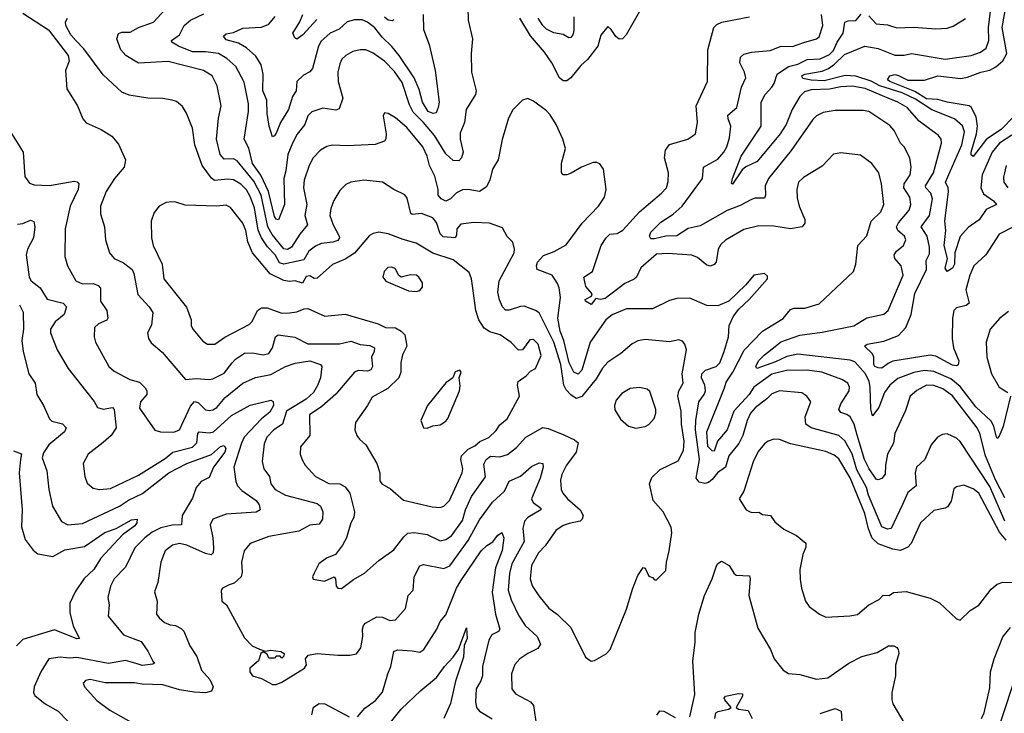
# Model space of a CAD drawing. Extents: x 1443846 to 1577407, y 839182 to 927291.
# Tile 333 of 535: x 1519158 to 1524442, y 875723 to 879447. Entities that reach past the tile are written whole.
import ezdxf

# ---------------------------------------------------------------- set-up
doc = ezdxf.new("R2010")
doc.units = 0

msp = doc.modelspace()

# ---------------------------------------------------------------- linework, layer by layer
at = {"layer": '0CON20XD'}
for points in [[(1524495, 878929.6), (1524425, 878856.9), (1524346.2, 878805), (1524275, 878712.8), (1524265, 878721.4), (1524264.9, 878735), (1524293.9, 878835), (1524297.8, 878875), (1524290.8, 878925), (1524265, 878977.3), (1524254.2, 878985), (1524135, 879003.9), (1524085, 879018.2), (1524025, 879022.9), (1523962.1, 879062.1), (1523828.9, 879115), (1523815.8, 879125), (1523828, 879145), (1523855, 879152.1), (1523875, 879148.2), (1523925, 879123.2), (1524015, 879122.8), (1524084.8, 879145.2), (1524208.7, 879131.3), (1524245, 879137.9), (1524317.1, 879165), (1524365, 879176.6), (1524396.5, 879193.5), (1524435, 879226), (1524456.3, 879265), (1524430.4, 879405), (1524455.2, 879545)], [(1519175, 879481.4), (1519312.6, 879392.6), (1519417.1, 879255), (1519423.8, 879225), (1519402.9, 879175), (1519411.1, 879075), (1519467.5, 878985), (1519496.7, 878915), (1519515, 878893.3), (1519595, 878857.5), (1519651.5, 878821.5), (1519688.3, 878778.3), (1519725.7, 878694.3), (1519718.1, 878655), (1519667.1, 878595), (1519622.2, 878525), (1519591.9, 878445), (1519590.6, 878405), (1519613.5, 878335), (1519617.8, 878265), (1519639.4, 878195), (1519665, 878165.6), (1519715, 878142.1), (1519760.4, 878105), (1519770.4, 878085), (1519791.2, 877971.2), (1519853.1, 877905), (1519872.2, 877875), (1519865, 877807.5), (1519844.3, 877765), (1519848, 877735), (1519862.4, 877712.4), (1519921.5, 877661.5), (1520046.7, 877515), (1520105, 877520.8), (1520175, 877514.4), (1520195, 877518.5), (1520255, 877549.6), (1520297.9, 877605), (1520315.6, 877625), (1520365, 877656.6), (1520407.8, 877657.8), (1520465, 877647.1), (1520494.4, 877655), (1520514.7, 877685), (1520531.1, 877745), (1520545, 877755.4), (1520635, 877742.4), (1520705, 877706.3), (1520873.7, 877706.3), (1520935, 877721.8), (1520985, 877702.6), (1521037.6, 877697.6), (1521061.4, 877685), (1521060.5, 877665), (1521046.2, 877635), (1521051.2, 877585), (1521042.5, 877567.5), (1521025, 877559.2), (1520975, 877563.5), (1520953.8, 877555), (1520855, 877436.2), (1520778.8, 877371.2), (1520712.7, 877325), (1520715.4, 877214.6), (1520664.3, 877154.3), (1520662.2, 877115), (1520674.5, 877084.5), (1520690.6, 877055), (1520745.4, 876995.4), (1520817.1, 876957.1), (1520875, 876956), (1520905, 876939.1), (1520929.1, 876905), (1520953.8, 876805), (1520951.5, 876775), (1520935.6, 876745), (1520912.2, 876665), (1520890, 876625), (1520852, 876575), (1520805, 876556), (1520764, 876525), (1520737.5, 876475), (1520730, 876455), (1520733, 876443), (1520793, 876433), (1520845, 876456.7), (1520852, 876445), (1520856, 876405), (1520865.7, 876395.7), (1520885, 876392.9), (1520949.1, 876440.9), (1521008, 876475), (1521085, 876544.2), (1521165, 876600), (1521218.7, 876671.3), (1521240.2, 876689.8), (1521275, 876693.4), (1521345, 876683.3), (1521415, 876649.6), (1521445, 876655.4), (1521475, 876676.1), (1521535, 876759.1), (1521549.8, 876815), (1521583.1, 876886.9), (1521657.7, 876992.3), (1521649.4, 877060.6), (1521662.1, 877085), (1521685, 877103.8), (1521735, 877100), (1521776.6, 877113.4), (1521825, 877149.5), (1521875, 877205.5), (1521965, 877257.5), (1521995, 877253.1), (1522077.7, 877217.7), (1522135, 877191.9), (1522154.5, 877174.5), (1522145.2, 877124.8), (1522092.5, 877055), (1522067.3, 877005), (1522060, 876975), (1522063.3, 876925), (1522073.1, 876905), (1522098.1, 876875), (1522166.7, 876815), (1522181.1, 876785), (1522176.7, 876765), (1522165, 876754.5), (1522107.7, 876742.3), (1522075, 876731.1), (1522035, 876704.3), (1521977.3, 876622.7), (1521942.1, 876585), (1521905, 876516.2), (1521897.3, 876445), (1521908, 876408), (1521943.2, 876353.2), (1521998.3, 876288.3), (1522045, 876252.9), (1522115, 876183.8), (1522193.9, 876023.9), (1522225, 876002.5), (1522243.3, 876006.7), (1522305, 876042.5), (1522326.7, 876065), (1522415, 876282.5), (1522448, 876395), (1522475, 876462.5), (1522503.9, 876506.1), (1522515, 876502.5), (1522535, 876460), (1522555, 876452.5), (1522565, 876440), (1522575, 876440), (1522625, 876490), (1522628.8, 876535), (1522644.2, 876595.8), (1522657.9, 876692.1), (1522655, 876722.5), (1522611.2, 876805), (1522558, 876865), (1522538.1, 876955), (1522550.9, 876989.1), (1522595, 877031.5), (1522691.2, 877078.8), (1522721.2, 877135), (1522723.4, 877185), (1522709.4, 877275), (1522707.8, 877345), (1522689.8, 877425), (1522694.8, 877455.2), (1522718.2, 877495), (1522713.6, 877545), (1522736, 877675), (1522726.9, 877705), (1522715, 877720.8), (1522695, 877728.1), (1522645, 877718.1), (1522515, 877730), (1522475, 877723.1), (1522445, 877706.9), (1522385, 877654.5), (1522315, 877608.8), (1522286.2, 877576.2), (1522252, 877518), (1522175, 877423.5), (1522145, 877413.3), (1522115, 877432.7), (1522090.5, 877460.5), (1522079, 877485), (1522061.7, 877595), (1522024, 877715), (1521945, 877873.5), (1521926.6, 877886.6), (1521865, 877908.5), (1521845, 877907.5), (1521785, 877886.7), (1521765, 877886.9), (1521748.5, 877905), (1521732.3, 877942.3), (1521724.7, 877984.7), (1521731.9, 878045), (1521810.8, 878195), (1521814, 878215), (1521805, 878252.5), (1521773.4, 878283.4), (1521749.5, 878329.5), (1521680, 878355), (1521595, 878358.5), (1521525, 878349.1), (1521503.2, 878325), (1521501.5, 878288.5), (1521495, 878276.7), (1521430.6, 878280.6), (1521415, 878298.1), (1521395, 878358.9), (1521375, 878383.8), (1521315, 878406.1), (1521265, 878401.1), (1521256.4, 878406.4), (1521238, 878488), (1521225, 878507.1), (1521165, 878535.5), (1521105, 878574.4), (1521004.5, 878585.5), (1520935, 878575.6), (1520908.3, 878561.7), (1520875, 878530), (1520843.8, 878476.2), (1520827.4, 878432.6), (1520822.7, 878395), (1520840.8, 878345), (1520872.7, 878285), (1520873.8, 878275), (1520865, 878262.1), (1520837.9, 878252.1), (1520775, 878244.7), (1520745, 878231.8), (1520709.7, 878205), (1520682.9, 878157.1), (1520575, 878134.5), (1520551.6, 878141.6), (1520528.5, 878185), (1520488.1, 878228.1), (1520455.6, 878275.6), (1520437.4, 878317.4), (1520417, 878437), (1520395, 878498.5), (1520375, 878533.9), (1520345, 878564.1), (1520305, 878586.5), (1520275, 878590), (1520203.5, 878583.5), (1520186.3, 878596.3), (1520136.1, 878665), (1520097.7, 878775), (1520084.5, 878865), (1520052.5, 878945), (1520030.6, 878980.6), (1519998.5, 879008.5), (1519975.6, 879015.6), (1519925, 879024.4), (1519845.4, 879025.4), (1519745, 879041.5), (1519705, 879057.5), (1519605, 879150.5), (1519501.2, 879291.2), (1519459.4, 879335), (1519431.9, 879365), (1519404.3, 879415), (1519402.5, 879435), (1519413.3, 879455)], [(1521780.9, 878919.1), (1521747, 878803), (1521725.7, 878695), (1521694.5, 878645), (1521681.5, 878585), (1521662, 878548), (1521625, 878525.5), (1521564.7, 878535.3), (1521535, 878533.2), (1521502, 878518), (1521469.4, 878485), (1521445, 878472.5), (1521420, 878485), (1521404.4, 878505), (1521404.5, 878535), (1521386.5, 878606.5), (1521357.7, 878665), (1521345.2, 878715.2), (1521321.2, 878765), (1521235, 878868.2), (1521175, 878920.8), (1521135, 878943.3), (1521115, 878946.7), (1521109.3, 878930.7), (1521124.4, 878835), (1521122.7, 878807.3), (1521115, 878794), (1521065, 878777.8), (1520915, 878769.6), (1520836.6, 878773.4), (1520805.8, 878765.8), (1520772.6, 878747.4), (1520733.1, 878705), (1520710.5, 878665), (1520685.3, 878584.7), (1520681.2, 878545), (1520698.8, 878455), (1520688.4, 878395), (1520702.2, 878345), (1520660.4, 878295), (1520616.4, 878225), (1520595, 878214.1), (1520575, 878217.6), (1520513.4, 878293.4), (1520488.7, 878335), (1520452.9, 878505), (1520415, 878580), (1520325, 878689.7), (1520305, 878699.2), (1520255, 878697.9), (1520233.9, 878723.9), (1520214, 878805), (1520225, 878917.5), (1520238.7, 878985), (1520217.9, 879092.1), (1520190, 879145), (1520144.1, 879174.1), (1519955, 879222.9), (1519795, 879213.5), (1519727.1, 879255), (1519700.9, 879285), (1519678.2, 879345), (1519687.3, 879372.7), (1519705, 879380), (1519750.7, 879379.3), (1519795, 879404.7), (1519875, 879434.4), (1519957.3, 879522.7)], [(1521562.9, 879515), (1521565.6, 879445), (1521588.1, 879345), (1521580, 879265), (1521583.5, 879165), (1521608.1, 879065), (1521604.3, 879045), (1521554.4, 878965), (1521544.4, 878895), (1521522.6, 878837.4), (1521521.5, 878805), (1521537.1, 878735), (1521529.1, 878705), (1521515, 878690), (1521485, 878690.5), (1521445, 878726.2), (1521383.9, 878825), (1521325.7, 878895), (1521270, 878950), (1521249.4, 878989.4), (1521209.9, 879109.9), (1521169.2, 879169.2), (1521115.4, 879225), (1521055, 879267.5), (1521015, 879284.4), (1520985, 879285.5), (1520945, 879275.4), (1520907.5, 879255), (1520887.5, 879235), (1520875, 879210), (1520864.6, 879165.4), (1520866.9, 879115), (1520892.7, 879025), (1520872.1, 878967.9), (1520855, 878960.5), (1520785, 878972.9), (1520725, 878952.5), (1520705, 878931.4), (1520687.3, 878885), (1520646.9, 878833.1), (1520622.4, 878785), (1520596.8, 878723.2), (1520586.1, 878635), (1520575.2, 878595), (1520578.7, 878455), (1520546.7, 878373.3), (1520535, 878376), (1520525, 878390.4), (1520493.2, 878525), (1520451.6, 878611.6), (1520408, 878675), (1520388, 878758), (1520362.1, 878805), (1520385.4, 878955), (1520386.1, 878995), (1520362, 879112), (1520317.5, 879195), (1520269.1, 879239.1), (1520225.4, 879265.4), (1520155, 879274.8), (1520085, 879275.2), (1520010, 879305), (1519974.1, 879325.9), (1519972.5, 879335), (1520015, 879365.8), (1520040, 879415), (1520075, 879444.7), (1520145, 879477.9)], [(1522505, 879529.2), (1522412, 879365), (1522392.5, 879345), (1522375, 879343.3), (1522356.7, 879356.7), (1522332.5, 879395), (1522315, 879410), (1522276.9, 879363.1), (1522260, 879305), (1522205, 879232.9), (1522169.3, 879200.7), (1522115.4, 879134.6), (1522095, 879118.6), (1522075, 879118.1), (1522055, 879135.7), (1522014.7, 879214.7), (1521975, 879272.2), (1521899.7, 879359.7), (1521842.5, 879455)], [(1524495, 878336.2), (1524415.6, 878295), (1524343.1, 878185), (1524279.1, 878125), (1524257.8, 878075), (1524236.3, 877996.3), (1524254.3, 877925), (1524237.4, 877912.6), (1524185, 877899.5), (1524171.1, 877885), (1524163.6, 877845), (1524163.3, 877735), (1524170.5, 877685), (1524198.9, 877615), (1524195.6, 877594.4), (1524185, 877589.4), (1524165, 877592.3), (1524075, 877640.8), (1524045, 877645.3), (1523845, 877613.1), (1523818.5, 877601.5), (1523785, 877575.4), (1523765, 877577.8), (1523746.9, 877585), (1523741.3, 877595), (1523742.7, 877635), (1523735, 877653.1), (1523691.2, 877695), (1523705.5, 877704.5), (1523795, 877720.5), (1523875, 877750.9), (1523913.8, 877795), (1523942.8, 877865), (1523962.2, 877977.8), (1524024.7, 878105), (1524023.1, 878155), (1524040.4, 878189.6), (1524040.2, 878225), (1524027.9, 878285), (1523995.4, 878335), (1524041.2, 878395), (1524056.2, 878485), (1524048.2, 878515), (1524022, 878545), (1524020, 878555), (1524061.6, 878625), (1524105.4, 878785), (1524102.7, 878805), (1524090, 878825), (1523985, 878902.3), (1523921.1, 878975), (1523870.4, 879005), (1523788.7, 879038.7), (1523695, 879077.5), (1523625, 879090.4), (1523565, 879087.4), (1523505, 879074.1), (1523405, 879071.1), (1523369.5, 879060.5), (1523345, 879035.4), (1523304.2, 878965), (1523272, 878885), (1523239.3, 878835), (1523116.5, 878685), (1523055, 878657.1), (1523035, 878641.8), (1522983.8, 878563.8), (1522978.3, 878568.3), (1522983.4, 878595), (1523030.5, 878715), (1523137.5, 878875), (1523138, 879005), (1523159.3, 879045), (1523194.8, 879085.2), (1523207.2, 879105), (1523222.7, 879155), (1523285, 879196.5), (1523335, 879209.1), (1523385, 879233.5), (1523455, 879236), (1523505, 879260.2), (1523525, 879282.5), (1523545, 879326.9), (1523577.6, 879375), (1523586, 879434), (1523605, 879441.2), (1523645, 879442), (1523675, 879477.5)], [(1524482.1, 878827.9), (1524417.3, 878785), (1524377.6, 878735), (1524323.9, 878615), (1524315.7, 878545), (1524331.6, 878511.6), (1524384.4, 878475), (1524400, 878455), (1524345, 878428.2), (1524306.7, 878373.3), (1524248, 878332), (1524205, 878283.1), (1524177.2, 878195), (1524176, 878135), (1524165, 878113.2), (1524135, 878095.8), (1524125, 878112.5), (1524137.1, 878165), (1524118.8, 878235), (1524128.2, 878315), (1524122.5, 878365), (1524143.4, 878525), (1524141.4, 878545), (1524127.3, 878575), (1524214.9, 878775.1), (1524228.4, 878845), (1524217.7, 878877.7), (1524174.5, 878915), (1524053.8, 878963.8), (1523965, 879019.9), (1523894.8, 879055), (1523775, 879092.2), (1523727.1, 879117.1), (1523645, 879143.9), (1523587.7, 879147.7), (1523475, 879119.5), (1523405, 879122.6), (1523361.9, 879131.9), (1523355.3, 879145), (1523371.9, 879155), (1523465, 879170.5), (1523499.3, 879185), (1523531.7, 879208.3), (1523585, 879260.8), (1523694.7, 879305.3), (1523765, 879292.3), (1523855, 879257.2), (1523905, 879257.1), (1523945, 879266.1), (1524125, 879235.3), (1524263.8, 879255), (1524315, 879272.9), (1524345.3, 879294.7), (1524358.8, 879335), (1524357.4, 879407.4), (1524370.5, 879505)], [(1521323.8, 879475), (1521325.5, 879395), (1521355, 879313.3), (1521387.5, 879175), (1521408.2, 879005), (1521404.5, 878975.5), (1521392.9, 878947.1), (1521376.6, 878943.4), (1521350.3, 878955), (1521319.3, 879005), (1521301.5, 879071.5), (1521274.3, 879135), (1521195, 879254.2), (1521155, 879302.7), (1521102.6, 879352.6), (1521063.5, 879403.5), (1521025, 879434.6), (1520995, 879446.7), (1520955, 879446.6), (1520915, 879435.3), (1520873, 879397), (1520824.5, 879375), (1520775, 879331.8), (1520761.2, 879305), (1520729.6, 879185), (1520715, 879167.5), (1520681.6, 879148.4), (1520645.6, 879115), (1520640.8, 879065), (1520622.7, 879035), (1520600.5, 878965), (1520558.2, 878895), (1520535, 878838.6), (1520525, 878822.9), (1520515, 878818.8), (1520496.6, 878875), (1520485, 878943.3), (1520484.7, 879015), (1520463.3, 879065), (1520465.2, 879155), (1520454.5, 879205.5), (1520425, 879250.9), (1520375.2, 879295.2), (1520331.5, 879321.5), (1520265, 879339.7), (1520251.4, 879358.6), (1520265, 879371.2), (1520305, 879378.2), (1520355, 879401.8), (1520455, 879406.1), (1520495, 879423.8), (1520528.4, 879465)], [(1520751.8, 879448.2), (1520678, 879365), (1520645, 879343.3), (1520635, 879348.8), (1520624.2, 879375), (1520661.5, 879435), (1520676.5, 879475)], [(1521165, 879447.5), (1521158.9, 879441.1), (1521135, 879444.6), (1521115, 879460.8)], [(1522132.2, 879462.2), (1522131.7, 879388.3), (1522126.2, 879365), (1522115, 879351.8), (1522105, 879349.1), (1522075, 879366.9), (1522025, 879376.5), (1521985, 879396.2), (1521965.7, 879415), (1521941.3, 879455)], [(1522455.7, 878054.3), (1522405, 878031.1), (1522299.3, 877950.7), (1522275, 877945.5), (1522249.5, 877950.5), (1522225, 877918.2), (1522194.4, 877935.6), (1522192.2, 877945), (1522226.6, 877963.4), (1522230, 877975), (1522196.8, 878015), (1522185.7, 878065), (1522232, 878095), (1522278, 878235), (1522305, 878276.7), (1522325, 878295.6), (1522365, 878300), (1522395, 878316.5), (1522485, 878415.3), (1522602, 878515), (1522628.6, 878545), (1522637.9, 878577.9), (1522640, 878625), (1522618.8, 878705), (1522623.2, 878746.8), (1522645, 878776.5), (1522743.8, 878805), (1522784.2, 878835), (1522795.6, 878895), (1522789.1, 878985), (1522848.5, 879115), (1522850.9, 879285), (1522882.9, 879405), (1522899.3, 879420.7), (1522926.6, 879433.4), (1523075, 879461.9)], [(1524475.8, 877425), (1524437, 877263), (1524415, 877210.8), (1524405, 877198), (1524400.6, 877205), (1524385.6, 877265.6), (1524371.9, 877291.9), (1524288.8, 877368.8), (1524205, 877478.3), (1524155, 877519.3), (1524065, 877558.5), (1524015, 877564.1), (1523956.9, 877553.1), (1523870.1, 877519.9), (1523827.4, 877485), (1523799.7, 877445), (1523769.6, 877365), (1523735, 877320), (1523725.4, 877355.4), (1523723.3, 877475), (1523717.7, 877505), (1523696.6, 877545), (1523639.8, 877609.8), (1523615, 877619.6), (1523335, 877650.9), (1523275, 877639.3), (1523215, 877610), (1523114.4, 877574.4), (1523109.5, 877585), (1523123.9, 877616.1), (1523155, 877648.5), (1523212.5, 877692.5), (1523243, 877717), (1523345, 877753.5), (1523465, 877769.5), (1523635, 877803.3), (1523705, 877845.6), (1523795, 877865.7), (1523818.6, 877885), (1523899.6, 878075), (1523889.6, 878125), (1523854.5, 878165), (1523850.5, 878185), (1523863.3, 878205), (1523901.5, 878235), (1523913.6, 878265), (1523906.4, 878285), (1523871.8, 878315), (1523863.2, 878335), (1523874, 878356), (1523931.8, 878425), (1523940, 878455), (1523935.3, 878495), (1523903.5, 878545), (1523905.7, 878565), (1523936.6, 878615), (1523942, 878655), (1523934.6, 878705), (1523905.6, 878765), (1523885.6, 878785), (1523851.7, 878851.7), (1523828.5, 878878.5), (1523715, 878954.4), (1523685, 878959.5), (1523535, 878959.5), (1523470.9, 878949.1), (1523435, 878930), (1523415, 878910.6), (1523298.2, 878745), (1523177.3, 878595), (1523159.3, 878555), (1523161.1, 878505), (1523155, 878489.2), (1523105, 878488), (1523085, 878481.8), (1523025, 878449.2), (1522955, 878422.5), (1522809.2, 878340.8), (1522745, 878326.3), (1522685, 878287.1), (1522625.2, 878285.2), (1522565, 878270), (1522545, 878270.5), (1522537.8, 878285), (1522545, 878306.2), (1522599.4, 878360.6), (1522665, 878402.9), (1522713.5, 878445), (1522823.1, 878595), (1522828.1, 878655), (1522905, 878697.9), (1522936.8, 878735), (1522952.7, 878765), (1522967.5, 878812.5), (1522974.6, 878875), (1522959.6, 878915), (1522958.9, 878935), (1523006.2, 878975), (1523031.3, 879085), (1523055.6, 879135), (1523048.5, 879165), (1523022.5, 879215), (1523025.6, 879245), (1523045, 879261.5), (1523085, 879273.2), (1523185, 879282), (1523245, 879304.7), (1523305, 879303.2), (1523366.1, 879323.9), (1523435, 879344.6), (1523448.5, 879355), (1523469.3, 879415), (1523460.8, 879475)], [(1523715, 879468.4), (1523755.3, 879425.3), (1523815, 879418.7), (1523865, 879403.5), (1523955, 879406.8), (1524075, 879398.5), (1524135, 879402.2), (1524168, 879412), (1524235, 879454.2)], [(1524445, 876754.8), (1524365, 876941.2), (1524205, 877183.1), (1524185, 877200.6), (1524135, 877223.1), (1524110.7, 877219.3), (1524084, 877205), (1524050, 877165), (1524015.6, 877085), (1523971.8, 877045), (1523963.8, 877015), (1523970, 876945), (1523925, 876908.1), (1523895.3, 876845), (1523835, 876715.6), (1523815, 876711.2), (1523785, 876724.5), (1523713.9, 876893.9), (1523702.3, 876935), (1523650.5, 877030.5), (1523625.8, 877115.8), (1523586.1, 877186.1), (1523554.8, 877214.8), (1523405, 877256.1), (1523376.7, 877275), (1523373.2, 877315), (1523404.4, 877395), (1523382.9, 877425), (1523355, 877442.9), (1523236.2, 877453.8), (1523195, 877439.2), (1523168.4, 877411.6), (1523105, 877363.8), (1523079.3, 877335), (1523061.8, 877295), (1523039.8, 877215), (1523018.2, 877171.8), (1522964.7, 877105), (1522946.8, 877045), (1522902.8, 877015), (1522875, 876978.5), (1522855, 876962.7), (1522835, 876956.4), (1522804.7, 876964.7), (1522787.8, 876985), (1522807.3, 877085), (1522785.1, 877245), (1522786.2, 877295), (1522802.2, 877395), (1522831.6, 877435), (1522838.4, 877455), (1522835.2, 877485), (1522817.1, 877525), (1522818.8, 877545), (1522839.4, 877565), (1522895.6, 877584.4), (1522915, 877604.5), (1522939.7, 877665), (1522962.3, 877745), (1522965.7, 877805), (1522989.2, 877855), (1523016.8, 877893.2), (1523073.8, 877945), (1523171.2, 878055), (1523170.7, 878070.7), (1523155, 878083.8), (1523097.5, 878075), (1523055.7, 878024.3), (1522963.7, 877936.3), (1522905, 877910), (1522845, 877913.3), (1522755, 877951.4), (1522685, 877950), (1522645, 877939.4), (1522555, 877894.6), (1522415, 877894.7), (1522338.2, 877861.8), (1522304.5, 877835), (1522220.4, 877715), (1522175, 877565.6), (1522155, 877544.7), (1522131.3, 877555), (1522107, 877605), (1522079, 877725), (1522058.8, 877775), (1522046.9, 877845), (1522060.3, 877955), (1522052.5, 878007.5), (1522045, 878031.2), (1522015, 878075.6), (1521935.5, 878105.5), (1521931.1, 878125), (1521936.4, 878145), (1521968.3, 878181.7), (1522026.9, 878203.1), (1522091.5, 878238.5), (1522175.8, 878355), (1522265, 878446.2), (1522296, 878495), (1522306.2, 878535), (1522292, 878645), (1522272.3, 878672.3), (1522255, 878681.2), (1522235, 878681.2), (1522172.5, 878655), (1522117.7, 878622.3), (1522095, 878613.8), (1522072.5, 878615), (1522066.4, 878626.4), (1522066, 878676), (1522086.4, 878755), (1522072.2, 878805), (1522037.5, 878885), (1522005, 878936), (1521985, 878958), (1521915, 879008.8), (1521885, 879023.8), (1521855.9, 879014.1), (1521805, 878963.8), (1521780.9, 878919.1)], [(1519114, 878836), (1519176.7, 878735), (1519185.7, 878605), (1519210.2, 878570.2), (1519235, 878560), (1519316.9, 878556.9), (1519449.5, 878579.5), (1519466.4, 878576.4), (1519474.2, 878565), (1519470.9, 878535), (1519427.7, 878445), (1519401.1, 878325), (1519399.4, 878175), (1519414.4, 878125), (1519459.2, 878045), (1519495, 878028.9), (1519551.3, 878031.3), (1519579.6, 878019.6), (1519591.9, 878005), (1519590.4, 877935), (1519625.5, 877885), (1519630.5, 877845), (1519625, 877833.3), (1519581.4, 877815), (1519559.5, 877795), (1519556.9, 877745), (1519564.4, 877715), (1519635.4, 877585.4), (1519665, 877560), (1519748, 877515), (1519800.7, 877500.7), (1519831, 877471), (1519839.3, 877455), (1519839.1, 877435), (1519806.1, 877395), (1519801.1, 877361.1), (1519883.6, 877243.6), (1519913.6, 877233.6), (1519985, 877232.9), (1520015, 877244.5), (1520075, 877372.1), (1520095, 877397.5), (1520115, 877391.8), (1520155, 877351.8), (1520175, 877348), (1520195, 877352.8), (1520215, 877365.4), (1520260.6, 877419.4), (1520355, 877495.4), (1520423.5, 877526.5), (1520505, 877541.9), (1520585, 877585.4), (1520636.7, 877603.3), (1520715, 877616), (1520772.5, 877595), (1520780, 877585), (1520772.9, 877525), (1520756.6, 877483.4), (1520733.8, 877445), (1520695, 877410.2), (1520590.5, 877345), (1520568.2, 877275), (1520521.8, 877245), (1520483.8, 877205), (1520470.5, 877169.5), (1520458.5, 877075), (1520467.5, 877035), (1520497.5, 876995), (1520505.7, 876955), (1520529.4, 876925), (1520584.4, 876894.4), (1520755, 876850), (1520771.4, 876835), (1520784.4, 876805), (1520783.3, 876765), (1520765, 876739.4), (1520715, 876732.7), (1520655, 876701.1), (1520495, 876671.5), (1520393.8, 876635), (1520362, 876595), (1520348.9, 876535), (1520351.4, 876481.4), (1520345.4, 876455), (1520308.8, 876421.2), (1520282.5, 876412.5), (1520246.7, 876395), (1520238.8, 876385), (1520243.3, 876325), (1520266.7, 876305), (1520365, 876128.8), (1520405.4, 876085.4), (1520445, 876067.1), (1520475, 876057.5), (1520505, 876062), (1520560, 876055), (1520576.2, 876045), (1520575, 876030), (1520565, 876020), (1520555, 876030), (1520535, 876030), (1520525, 876020), (1520495, 876020), (1520485, 876040), (1520465, 876052.5), (1520452.5, 876045), (1520440, 876005), (1520392.5, 875965), (1520393.3, 875945), (1520406.7, 875925), (1520455, 875910), (1520515, 875877.5), (1520535, 875877.5), (1520565, 875891.2), (1520686.2, 875965), (1520697.5, 875982.5), (1520691.4, 876015), (1520706.7, 876035), (1520755, 876043.5), (1520865, 876034.7), (1520930, 876035), (1520965, 876042.9), (1520988.9, 876075), (1520998.5, 876135), (1520997.1, 876175), (1521002.5, 876195), (1521012.9, 876207.1), (1521075, 876240.5), (1521105, 876238.5), (1521145, 876221.9), (1521175, 876224.3), (1521227.8, 876285), (1521243.1, 876355), (1521268.9, 876385), (1521275.5, 876455), (1521305, 876514.2), (1521325, 876522.2), (1521435, 876501), (1521465.5, 876514.5), (1521565, 876650.4), (1521625, 876761.8), (1521695, 876856.2), (1521759.6, 876915), (1521785, 876970), (1521845, 876995.9), (1521905, 877048.9), (1521945, 877067.7), (1521965, 877064), (1521967.6, 877045), (1521951.9, 876985), (1521904.1, 876875), (1521914.4, 876855), (1521954.5, 876825), (1521955.6, 876815), (1521884.5, 876775), (1521867.7, 876755), (1521858.9, 876715), (1521865.3, 876645), (1521798.9, 876525), (1521786.7, 876473.3), (1521780, 876385), (1521795, 876332.9), (1521835.8, 876245.8), (1521870.9, 876195), (1521934.4, 876135), (1521953.1, 876095), (1521939.1, 876070.9), (1521885, 876044.5), (1521842.5, 876015), (1521814.6, 875985.4), (1521796.9, 875935), (1521798.6, 875855), (1521818, 875828), (1521899.2, 875785), (1521915.6, 875765), (1521931.9, 875655)], [(1524445, 876880.6), (1524395, 876977.3), (1524341.6, 877105), (1524310.5, 877225), (1524296.2, 877255), (1524165, 877428.4), (1524113.3, 877465), (1524065, 877482.3), (1524025, 877484.1), (1523973.2, 877456.8), (1523937.8, 877425), (1523911.9, 877348.1), (1523855.5, 877225), (1523846.9, 877173.1), (1523816.2, 877115), (1523803.9, 877055), (1523803, 877007), (1523785, 876984.2), (1523765, 876975.8), (1523755, 876980), (1523716.6, 877035), (1523692, 877085), (1523653.5, 877216.5), (1523636, 877275), (1523615, 877314.6), (1523597.5, 877327.5), (1523565, 877338.5), (1523553.6, 877355), (1523564.6, 877385), (1523609.5, 877455), (1523610.9, 877475), (1523601.9, 877495), (1523570.8, 877515), (1523463.8, 877555), (1523385, 877565.8), (1523273.8, 877563.8), (1523195, 877543.7), (1523098.3, 877475), (1523072.9, 877435), (1522991.5, 877345), (1522954.4, 877245.6), (1522902.9, 877185), (1522885, 877131.4), (1522875, 877131.5), (1522850.8, 877155), (1522846.6, 877235), (1522941.2, 877471.2), (1522949, 877501), (1522984.9, 877555.1), (1523046.7, 877673.3), (1523143.8, 877775), (1523255, 877842.9), (1523295, 877892), (1523315, 877897.8), (1523372.6, 877897.4), (1523448.8, 877921.2), (1523632.5, 878095), (1523645.7, 878135), (1523655.6, 878235), (1523705, 878286), (1523727.5, 878365), (1523780.6, 878415), (1523795.6, 878455), (1523783.5, 878565), (1523768.9, 878625), (1523730.8, 878675), (1523670.3, 878720.3), (1523565, 878732.5), (1523525.5, 878724.5), (1523465, 878660.6), (1523365, 878600), (1523338.6, 878575), (1523328.5, 878535), (1523330.2, 878490.2), (1523340.5, 878445), (1523371.8, 878375), (1523372.2, 878355), (1523358, 878335), (1523295, 878324.5), (1523205, 878339.1), (1523125, 878339.6), (1523045, 878320), (1522946.6, 878263.4), (1522920.3, 878239.7), (1522907.5, 878215), (1522895.4, 878145), (1522885, 878132.1), (1522865, 878124.6), (1522845, 878130), (1522795, 878170.4), (1522765, 878182.5), (1522635, 878191.6), (1522575, 878188.9), (1522491.8, 878115), (1522468.2, 878065), (1522455.7, 878054.3)], [(1524452.8, 878665), (1524437.6, 878602.4), (1524440.8, 878575), (1524462.1, 878545)], [(1521415, 876827.8), (1521435, 876834.5), (1521465, 876865.7), (1521532.9, 877015), (1521536.4, 877035), (1521525.2, 877085), (1521528.6, 877105), (1521565, 877140.8), (1521601.3, 877158.7), (1521628.1, 877181.9), (1521676.1, 877203.9), (1521715, 877242.2), (1521735, 877271.4), (1521774.4, 877305), (1521839.5, 877425), (1521830, 877485), (1521832.5, 877505), (1521875.5, 877534.5), (1521899.5, 877560.5), (1521925.3, 877574.7), (1521956.1, 877645), (1521940, 877705), (1521915, 877729.2), (1521895, 877727.5), (1521855.8, 877675), (1521835, 877672.5), (1521795, 877713.1), (1521736, 877755), (1521681.3, 877771.3), (1521650.5, 877790.5), (1521622, 877835), (1521605.8, 877885), (1521589.1, 878005), (1521583.5, 878055), (1521570.2, 878090.2), (1521485, 878158.5), (1521374.2, 878194.2), (1521285, 878247.3), (1521215, 878266.4), (1521135, 878297.8), (1521085, 878305.6), (1521055, 878300), (1521035, 878288.6), (1520955, 878193.9), (1520905, 878162), (1520837.1, 878132.9), (1520755, 878059.2), (1520738.3, 878058.3), (1520715, 878072), (1520695, 878067.5), (1520675, 878033.3), (1520635.4, 878045.4), (1520605, 878041.3), (1520575, 878047.4), (1520502, 878082), (1520407.8, 878195), (1520382.4, 878255), (1520371.6, 878315), (1520354.6, 878355), (1520289.3, 878439.3), (1520265, 878451.3), (1520215.8, 878445.8), (1520045, 878450.8), (1519995, 878468.1), (1519975, 878468.6), (1519944.3, 878465.7), (1519906.2, 878445), (1519878.7, 878411.3), (1519863.1, 878365), (1519864.2, 878275.8), (1519874.6, 878234.6), (1519921.5, 878135), (1519931.8, 878055), (1520053.3, 877903.3), (1520078.5, 877835), (1520078.1, 877805), (1520087.1, 877785), (1520141.1, 877721.1), (1520165, 877705.7), (1520205, 877704.4), (1520258.1, 877741.9), (1520389.8, 877810.2), (1520405, 877825.8), (1520433.8, 877885), (1520455, 877900.8), (1520485, 877900.7), (1520535, 877882.7), (1520565, 877872.1), (1520605, 877872.7), (1520645, 877877.7), (1520685, 877894.5), (1520705, 877896.2), (1520795, 877855.6), (1520905, 877865.8), (1521082, 877815), (1521121.2, 877795), (1521175, 877792.4), (1521205, 877775.4), (1521225.5, 877755), (1521235.7, 877695), (1521211.5, 877648.5), (1521203.2, 877605), (1521202.9, 877555), (1521192, 877525), (1521133.3, 877466.7), (1521049.4, 877420.6), (1521024.4, 877375), (1520959.2, 877285), (1520955.8, 877245), (1520967.5, 877215), (1520981.2, 877195), (1521016, 877165), (1521074.3, 877065), (1521090.8, 877015), (1521091.4, 876971.4), (1521101.2, 876955), (1521147.5, 876927.5), (1521217, 876867), (1521370.9, 876830.9), (1521415, 876827.8)], [(1519145, 878350), (1519175, 878353.6), (1519215, 878370.5), (1519233.3, 878363.3), (1519239.1, 878335), (1519231.1, 878275), (1519199.6, 878215), (1519192.8, 878185), (1519207.5, 878065), (1519219.6, 878045), (1519267.3, 878007.3), (1519305, 877946.9), (1519391.2, 877925), (1519409.4, 877905), (1519396.1, 877865), (1519347.3, 877825), (1519322.1, 877785), (1519322.5, 877765), (1519358.5, 877675), (1519418.1, 877575), (1519557.1, 877397.1), (1519575.7, 877365), (1519605, 877356.6), (1519655, 877364.2), (1519664.2, 877355), (1519674.6, 877255), (1519649.1, 877215), (1519605, 877177.9)], [(1521285, 877988), (1521305, 877993.8), (1521319.2, 878010.8), (1521318.8, 878035), (1521300, 878065), (1521286.7, 878075), (1521255, 878076.7), (1521204.6, 878064.6), (1521190.6, 878075), (1521175, 878108.8), (1521155, 878119.2), (1521133.4, 878116.6), (1521114.3, 878095), (1521107.5, 878065), (1521123, 878043), (1521245, 877992), (1521285, 877988)], [(1519156.8, 877916.8), (1519176.8, 877876.8), (1519177.9, 877785), (1519169.6, 877725), (1519175.4, 877665), (1519206.4, 877545), (1519240, 877495), (1519249.4, 877435), (1519285, 877376.2), (1519316.7, 877305), (1519330.8, 877290.8), (1519386.9, 877276.9), (1519407.1, 877255), (1519398.1, 877235), (1519313.8, 877165), (1519285, 877121.4), (1519278.9, 877095), (1519302.5, 877025), (1519314.6, 876925), (1519333.3, 876835), (1519382.6, 876752.6), (1519415.5, 876735.5), (1519495, 876741.3), (1519692.5, 876835), (1519741.7, 876868.3), (1519816.2, 876903.8), (1519958.9, 877015), (1520054.9, 877065.1), (1520187.4, 877112.6), (1520235, 877156.1), (1520255, 877160.5), (1520264.1, 877145), (1520259, 877125), (1520197.6, 877045), (1520175, 876989.4), (1520131.7, 876968.3), (1520104.4, 876935), (1520085, 876877.5), (1520029.6, 876785), (1520025.7, 876735), (1519976.7, 876733.3), (1519915, 876719.7), (1519867.9, 876695), (1519829.1, 876665), (1519775, 876612.2), (1519725, 876507.1), (1519664.5, 876445), (1519645.5, 876405), (1519630, 876345), (1519636.9, 876305), (1519633.1, 876245), (1519714, 876145), (1519808.8, 876108.8), (1519845, 876057.5), (1519872.2, 876002.2), (1519882.5, 875995), (1519873, 875987), (1519815, 875980), (1519788.3, 875988.3), (1519725, 876005.8), (1519635, 875990.8), (1519465, 876022.9), (1519425, 876019.7), (1519375, 876025.3), (1519313.9, 876016.1), (1519270.5, 875945), (1519234.3, 875865), (1519230.8, 875835), (1519237.9, 875817.9), (1519294.6, 875774.6), (1519364.1, 875734.1), (1519461.2, 875635)], [(1524465, 877880.4), (1524417.9, 877845), (1524367.1, 877785), (1524345.6, 877715), (1524349.1, 877635), (1524374.6, 877545), (1524414.1, 877474.1), (1524461.2, 877445)], [(1521345, 877253.8), (1521375, 877266.7), (1521415, 877272.5), (1521445, 877290.8), (1521455, 877306.2), (1521517.5, 877455), (1521521.2, 877481.2), (1521516.2, 877525), (1521526.7, 877555), (1521520, 877565), (1521495, 877556.7), (1521482.5, 877525), (1521445, 877496.7), (1521346, 877375), (1521311.1, 877295), (1521325, 877256.2), (1521345, 877253.8)], [(1522465, 877254.3), (1522515, 877262.9), (1522535, 877274.2), (1522563.2, 877306.8), (1522572.5, 877335), (1522571.4, 877355), (1522540.2, 877450.2), (1522525, 877464.2), (1522485, 877472.9), (1522435, 877466.9), (1522390.2, 877439.8), (1522359.4, 877405), (1522350, 877375), (1522352.4, 877352.4), (1522381.7, 877301.7), (1522425.6, 877265.6), (1522465, 877254.3)], [(1519605, 877177.9), (1519525.8, 877115), (1519498.9, 877065), (1519507.8, 876995), (1519518.9, 876958.9), (1519551.8, 876931.8), (1519585, 876925.5), (1519645, 876930.8), (1519795, 877002), (1519938.7, 877091.3), (1519979.5, 877125), (1520085, 877151.7), (1520108.9, 877175), (1520114.1, 877225), (1520121.4, 877235), (1520175, 877229.6), (1520197.3, 877235), (1520295, 877321.2), (1520395, 877378.2), (1520505, 877404.5), (1520518, 877398), (1520520, 877375), (1520500.7, 877339.3), (1520455, 877303.5), (1520363, 877205), (1520347.3, 877172.7), (1520306.9, 877045), (1520317.3, 876967.3), (1520326.6, 876945), (1520349.9, 876919.9), (1520426.4, 876865), (1520443, 876843), (1520447.5, 876815), (1520427.6, 876802.4), (1520265, 876791.4), (1520194.5, 876765), (1520179.3, 876735), (1520194.6, 876665), (1520198, 876612), (1520196.5, 876585), (1520185.4, 876574.6), (1520155, 876580.8), (1520055, 876626.4), (1520015, 876634.7), (1519977.1, 876625), (1519939.1, 876595), (1519914.5, 876534.5), (1519899.2, 876425), (1519880.5, 876375), (1519895.7, 876325), (1519892.2, 876255), (1519905.6, 876235), (1519935, 876210), (1519965, 876197.3), (1519994.4, 876194.4), (1520025, 876179.2), (1520038.1, 876165), (1520070, 876085), (1520108.6, 876028.6), (1520133.6, 875955), (1520178.1, 875905), (1520195.8, 875865), (1520187.6, 875842.4), (1520155, 875833.8), (1520094.1, 875835.9), (1520015, 875848.4), (1519925, 875876.2), (1519815, 875879.1), (1519773.8, 875886.2), (1519616.2, 875886.2), (1519535, 875904.5), (1519510.7, 875899.3), (1519498.6, 875885), (1519505.7, 875865), (1519571.3, 875791.3), (1519640.6, 875740.6), (1519755.4, 875675.4)], [(1524453.3, 876653.3), (1524415.9, 876695.9), (1524305, 876904.6), (1524275, 876927.6), (1524225, 876947.3), (1524185, 876938.6), (1524172, 876928), (1524157.4, 876862.6), (1524138, 876832), (1524125, 876823.8), (1524065, 876811.4), (1523991.9, 876745), (1523941.8, 876635), (1523925.5, 876615), (1523885, 876597.5), (1523844, 876604), (1523765, 876632.7), (1523733.9, 876663.9), (1523713.7, 876713.7), (1523693.3, 876795), (1523615, 876986.8), (1523555, 877089.2), (1523529.5, 877109.5), (1523485, 877129.2), (1523295, 877169.5), (1523235, 877193.3), (1523205, 877194.3), (1523175, 877184.4), (1523155, 877170), (1523121.9, 877128.1), (1523095, 877073.3), (1523043.9, 876916.1), (1523020, 876875), (1523056.7, 876815), (1523085, 876801.4), (1523125, 876802.5), (1523145, 876791.2), (1523187.5, 876785), (1523210.5, 876750.5), (1523258.3, 876711.7), (1523327.6, 876677.6), (1523376.8, 876636.8), (1523377.1, 876615), (1523360.6, 876575), (1523345.8, 876495), (1523345.9, 876444.1), (1523354.2, 876395), (1523375.7, 876325.7), (1523395, 876296.7), (1523450, 876255), (1523485, 876240), (1523614.1, 876245.9), (1523655, 876254.2), (1523716.2, 876305), (1523770, 876335), (1523792.3, 876357.7), (1523825, 876356.2), (1523848.6, 876371.4), (1523915, 876377.5), (1524045, 876341.1), (1524095, 876315.7), (1524185, 876230), (1524205, 876223.3), (1524260, 876275), (1524305, 876303.3), (1524371.2, 876388.8), (1524405, 876417.1), (1524435, 876426.9), (1524535, 876424.2)], [(1519125, 877132.7), (1519166.7, 877116.7), (1519162.4, 877085), (1519154.3, 877014.3), (1519171.2, 876815), (1519167.5, 876725), (1519187.1, 876657.1), (1519229.3, 876599.3), (1519255, 876578.5), (1519335, 876565.8), (1519399.8, 876600.2), (1519505, 876618.8), (1519615, 876693.6), (1519675, 876716.2), (1519758.1, 876761.9), (1519788.8, 876765), (1519786, 876745), (1519775, 876728.8), (1519709.2, 876680.8), (1519593.1, 876556.9), (1519555.3, 876495), (1519503.6, 876446.4), (1519456, 876375), (1519426.5, 876315), (1519427.5, 876265), (1519445, 876191.2), (1519478.1, 876125), (1519465, 876123.2), (1519345, 876170.5), (1519175, 876118.9), (1519140.8, 876085)], [(1520971.2, 875705), (1521009.5, 875750.5), (1521067.4, 875792.6), (1521104.1, 875835.9), (1521132.7, 875935), (1521150.4, 875975), (1521166, 876055), (1521185.6, 876064.4), (1521265, 876058.5), (1521305, 876051.9), (1521326.9, 876065), (1521396.5, 876175), (1521414, 876216), (1521445, 876252.5), (1521502.9, 876395), (1521525, 876434.5), (1521635, 876595.6), (1521665, 876624.2), (1521696.9, 876643.1), (1521721.6, 876678.4), (1521745, 876694.3), (1521755.9, 876665.9), (1521747.6, 876597.6), (1521710.6, 876505), (1521693.6, 876373.6), (1521712.3, 876255), (1521734.5, 876175), (1521728, 876162), (1521691.9, 876145), (1521675, 876116), (1521641.8, 875975), (1521641.8, 875925), (1521632.2, 875897.8), (1521608.5, 875855), (1521604.6, 875785), (1521610, 875755), (1521625.8, 875735), (1521693.8, 875693.8)], [(1522755, 875703.8), (1522781.5, 875825), (1522770.8, 876005), (1522782.5, 876102.5), (1522783.9, 876156.1), (1522802.9, 876255), (1522833.1, 876355), (1522874.4, 876445), (1522897.8, 876515), (1522905, 876527.5), (1522925, 876539.2), (1522966.3, 876516.3), (1522990.8, 876475), (1523003.3, 876465), (1523075, 876461.2), (1523078.5, 876445), (1523071.1, 876355), (1523120.2, 876180.2), (1523187.1, 876065), (1523207.1, 876015), (1523255, 875954.2), (1523285, 875936.2), (1523345, 875930.8), (1523435, 875906), (1523495, 875914.2), (1523607.6, 875992.4), (1523678.1, 876028.1), (1523760.9, 876049.1), (1523820, 876085), (1523850, 876085), (1523866.4, 876076.4), (1523872.5, 876065), (1523876, 876045), (1523858.9, 875981.1), (1523857.9, 875925), (1523839.4, 875835), (1523839.2, 875795), (1523845, 875773.3), (1523943.9, 875603.9)], [(1521105, 875619.4), (1521205.5, 875745), (1521310.6, 875845), (1521394.5, 875915), (1521437.8, 875975), (1521484.5, 876025), (1521512.8, 876065), (1521555, 876182.5), (1521559.2, 876125), (1521543.4, 876086.6), (1521540.2, 876025), (1521497.6, 875895), (1521470.3, 875775), (1521434.7, 875695)], [(1524320.4, 875695), (1524334.7, 875725.3), (1524365, 875860), (1524368.9, 875945), (1524388.2, 876015), (1524435, 876133.8), (1524475, 876183.8)], [(1524373.5, 875526.5), (1524494.7, 875895.3)], [(1522888, 875695), (1522894.7, 875725.3), (1522906.9, 875733.1), (1522962, 875745), (1522976, 875755), (1522941.8, 875795), (1522938.6, 875805), (1522945.6, 875814.4), (1523015, 875828.9), (1523036.9, 875826.9), (1523036.9, 875815), (1523002.5, 875755), (1523015, 875744.8), (1523068.3, 875738.3), (1523089.5, 875695)], [(1520725.3, 875715), (1520735, 875756.9), (1520765, 875775.5), (1520795, 875774.5), (1520926.2, 875705)], [(1522577, 875713), (1522593, 875737), (1522615, 875734.2), (1522675, 875701.5)], [(1523455, 875721.9), (1523535, 875749.2), (1523566.2, 875735), (1523571.4, 875655)]]:
    msp.add_lwpolyline(points, dxfattribs=at)

doc.saveas('drawing.dxf')
